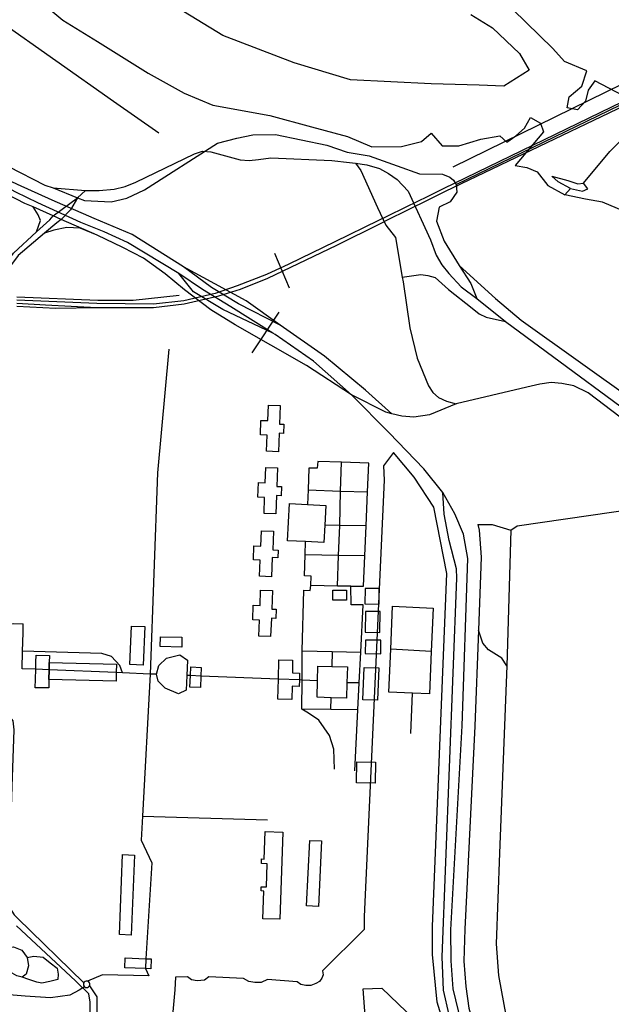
# Model space of a CAD drawing. Header units: millimetres. Extents: x 664923 to 767831, y 3118803 to 3207600.
# Tile 275 of 422: x 718770 to 719620, y 3171433 to 3172848. Entities that reach past the tile are written whole.
import ezdxf

# ---------------------------------------------------------------- set-up
doc = ezdxf.new("R2010")
doc.units = ezdxf.units.MM
for name, color, linetype in [('buildings', 5, 'Continuous'), ('parks', 8, 'Continuous'), ('railways', 4, 'Continuous'), ('roads_2', 2, 'Continuous'), ('roads_3', 3, 'Continuous'), ('water', 7, 'Continuous')]:
    doc.layers.add(name, color=color, linetype=linetype)

msp = doc.modelspace()

# ---------------------------------------------------------------- linework, layer by layer
at = {"layer": 'buildings'}
for points in [[(719127.18, 3172293.73), (719144.05, 3172293.12), (719143.06, 3172266.5), (719149.66, 3172266.25), (719149.17, 3172253.12), (719142.57, 3172253.37), (719141.58, 3172226.85), (719124.71, 3172227.46), (719125.58, 3172250.61), (719115.81, 3172250.97), (719116.58, 3172271.83), (719126.35, 3172271.47), (719127.18, 3172293.73)], [(719123.45, 3172204.25), (719140.32, 3172203.63), (719139.33, 3172177), (719145.93, 3172176.76), (719145.45, 3172163.62), (719138.84, 3172163.87), (719137.85, 3172137.35), (719120.98, 3172137.98), (719121.85, 3172161.11), (719112.08, 3172161.47), (719112.85, 3172182.34), (719122.62, 3172181.98), (719123.45, 3172204.25)], [(719117.46, 3172113.33), (719134.49, 3172112.65), (719133.41, 3172085.87), (719141.23, 3172085.56), (719140.78, 3172074.51), (719132.7, 3172074.83), (719131.59, 3172047.12), (719114.68, 3172047.79), (719115.61, 3172070.89), (719105.71, 3172071.28), (719106.51, 3172091.35), (719116.55, 3172090.95), (719117.46, 3172113.33)], [(719266.11, 3172008), (719286.61, 3172007.93), (719286.69, 3172030.27), (719266.17, 3172030.33), (719266.11, 3172008)], [(719116.11, 3172027.99), (719132.98, 3172027.37), (719131.99, 3172000.75), (719138.59, 3172000.5), (719138.11, 3171987.37), (719131.5, 3171987.61), (719130.51, 3171961.09), (719113.64, 3171961.72), (719114.51, 3171984.86), (719104.74, 3171985.21), (719105.51, 3172006.08), (719115.28, 3172005.72), (719116.11, 3172027.99)], [(719219.71, 3172027.86), (719239.31, 3172027.87), (719239.31, 3172013.58), (719219.72, 3172013.57), (719219.71, 3172027.86)], [(719266.21, 3171967.56), (719287.58, 3171967.19), (719288.09, 3171997.06), (719266.73, 3171997.42), (719266.21, 3171967.56)], [(718930.72, 3171976.36), (718949.64, 3171975.54), (718947.23, 3171920.08), (718928.3, 3171920.89), (718930.72, 3171976.36)], [(719002.65, 3171946.13), (718971.55, 3171946.99), (718971.94, 3171960.96), (719003.04, 3171960.11), (719002.65, 3171946.13)], [(719266.52, 3171936.64), (719288.89, 3171936.44), (719289.06, 3171955.8), (719266.7, 3171956), (719266.52, 3171936.64)], [(718812.33, 3171923.74), (718812.09, 3171913.34), (718811.76, 3171899.52), (718811.47, 3171887.31), (718792.24, 3171887.76), (718792.53, 3171899.96), (718792.86, 3171914.15), (718793.1, 3171924.18), (718793.34, 3171934.53), (718812.57, 3171934.08), (718812.33, 3171923.74)], [(718811.76, 3171899.52), (718812.09, 3171913.34), (718812.33, 3171923.74), (718908.88, 3171921.52), (718908.6, 3171909.34), (718908.32, 3171897.3), (718811.76, 3171899.52)], [(719015.65, 3171917.57), (719030.85, 3171916.93), (719030.31, 3171904.42), (719029.6, 3171887.79), (719014.39, 3171888.43), (719015.11, 3171905.03), (719015.65, 3171917.57)], [(719142.34, 3171927.58), (719162.13, 3171927.11), (719161.69, 3171908.87), (719172.16, 3171908.61), (719171.92, 3171898.8), (719171.69, 3171889.51), (719161.23, 3171889.77), (719160.76, 3171870.6), (719140.97, 3171871.07), (719141.66, 3171899.99), (719142.34, 3171927.58)], [(719264.73, 3171916.97), (719285.85, 3171916.27), (719284.29, 3171869.72), (719263.17, 3171870.41), (719264.73, 3171916.97)], [(719254.63, 3171781.16), (719281.39, 3171780.52), (719280.67, 3171750.44), (719253.9, 3171751.07), (719254.63, 3171781.16)], [(719147.94, 3171680.24), (719143.53, 3171554.96), (719119.3, 3171555.8), (719120.7, 3171595.49), (719116.71, 3171595.63), (719116.93, 3171601.69), (719124.42, 3171601.42), (719125.6, 3171634.62), (719117.33, 3171634.91), (719117.57, 3171641.63), (719121.16, 3171641.51), (719122.56, 3171681.13), (719147.94, 3171680.24)], [(719203.72, 3171667.47), (719199.08, 3171573.48), (719182.02, 3171574.31), (719186.67, 3171668.31), (719203.72, 3171667.47)], [(718917.71, 3171647.96), (718934.75, 3171647.28), (718930.12, 3171532.21), (718913.08, 3171532.89), (718917.71, 3171647.96)], [(718921.38, 3171499.37), (718950.98, 3171498.36), (718958.66, 3171498.1), (718958.16, 3171483.86), (718950.62, 3171484.12), (718920.89, 3171485.14), (718921.38, 3171499.37)]]:
    msp.add_lwpolyline(points, close=True, dxfattribs=at)
at = {"layer": 'parks'}
for points in [[(719385.96, 3171383.08), (719370.03, 3171435.75), (719363.23, 3171504.25), (719363.26, 3171544.45), (719363.26, 3171544.45), (719383.63, 3172051.62), (719365.05, 3172147.31), (719336.96, 3172190.1), (719306.92, 3172225.54), (719292.95, 3172206.74), (719293.47, 3172186.14), (719264.71, 3171558.76), (719265.08, 3171540.16), (719205.1, 3171480.68), (719205.85, 3171474.93), (719204.08, 3171470.12), (719200.96, 3171465.63), (719195.34, 3171462.56), (719188.17, 3171459.76), (719181.26, 3171460.03), (719173.91, 3171461.37), (719168.54, 3171465.11), (719126.11, 3171468.24), (719117.1, 3171464.3), (719107.86, 3171464.01), (719098.97, 3171465.72), (719091.36, 3171469.69), (719041.83, 3171472.14), (719035.3, 3171467.36), (719025.04, 3171466.67), (719016.61, 3171468.19), (719010.75, 3171472.32), (718993.57, 3171472.01), (718992.73, 3171453.72), (718989.79, 3171422.1)], [(718871.75, 3171400.58), (718871.09, 3171436.05), (718869.29, 3171448.03), (718850.06, 3171466.46), (718765.15, 3171545.76)], [(719274.24, 3171312.34), (719263.43, 3171454.89), (719290.42, 3171455.92), (719360.69, 3171388.34)]]:
    msp.add_lwpolyline(points, dxfattribs=at)
at = {"layer": 'railways'}
for points in [[(720540.3, 3173184.85), (720315.22, 3173087.42), (720245.73, 3173054.16), (719392.23, 3172635.89)], [(720136.17, 3172973.15), (720051.44, 3172931.76), (719749.07, 3172784.35), (719378.63, 3172604.47)], [(719381.68, 3172601.04), (719752.22, 3172778.36), (720054.89, 3172927.79), (720139.65, 3172968.19)], [(719378.63, 3172604.47), (719356.39, 3172593.59)], [(719358.67, 3172589.62), (719381.68, 3172601.04)], [(719356.39, 3172593.59), (719324.62, 3172578.06)], [(719326.92, 3172573.86), (719358.67, 3172589.62)], [(719324.62, 3172578.06), (719297.31, 3172564.69)], [(719299.47, 3172560.26), (719326.92, 3172573.86)], [(719285.61, 3172558.97), (719222.9, 3172528.3), (719156.54, 3172496.34), (719124.41, 3172481.33), (719082.6, 3172465.08)], [(719087.02, 3172460.32), (719126.46, 3172476), (719225.69, 3172523.66), (719288.2, 3172554.67)], [(719297.31, 3172564.69), (719285.61, 3172558.97)], [(719288.2, 3172554.67), (719299.47, 3172560.26)], [(719082.6, 3172465.08), (719050.96, 3172454.04), (719005.66, 3172443.42)], [(719006.38, 3172439.36), (719055.94, 3172450.82), (719087.02, 3172460.32)], [(718765.58, 3172440.09), (718806.66, 3172437.94), (718880.52, 3172434.2), (718962.19, 3172434.22), (719006.38, 3172439.36)], [(719005.66, 3172443.42), (718962.11, 3172438.74), (718880.86, 3172439.58), (718765.71, 3172444.4)], [(718998.87, 3172451.33), (718932.9, 3172444.07), (718881.93, 3172443.98), (718765.85, 3172448.7)], [(718765.45, 3172435.79), (718821.85, 3172433.19), (718880.52, 3172434.2)]]:
    msp.add_lwpolyline(points, dxfattribs=at)
at = {"layer": 'roads_2'}
for points in [[(719414.03, 3172618.92), (720100.96, 3172952.47)], [(718578.95, 3172724.73), (718628.55, 3172701.36), (718688.03, 3172676.64), (718753.85, 3172636.57), (718805.68, 3172609.95), (718817.68, 3172606.06)], [(719246.71, 3172308.63), (719182.03, 3172350.83), (719079.72, 3172408.96), (719044.65, 3172430.47), (719006.65, 3172459.33), (718978.68, 3172482.2), (718947.6, 3172505.02), (718918.26, 3172520.07), (718881.13, 3172538.15), (718829.49, 3172560.43), (718818.11, 3172565.51), (718789.1, 3172578.5), (718777.13, 3172583.42), (718738.99, 3172603.03), (718677.68, 3172637.91), (718636.96, 3172663.64), (718600.06, 3172686.82), (718568.53, 3172712.17)], [(719054.19, 3172670.31), (719081.72, 3172677.18), (719105.03, 3172682.04), (719137.7, 3172682.66), (719211.28, 3172667.11), (719240.27, 3172657.45), (719272.08, 3172652.08), (719312.38, 3172637.41), (719344.31, 3172626.02), (719377.74, 3172625.73), (719388.05, 3172621.3), (719393.55, 3172616.79), (719397.34, 3172610.81), (719398.04, 3172599.97), (719388.73, 3172586.08), (719372.7, 3172578.3), (719368.81, 3172558.1), (719379.79, 3172529.45), (719401.7, 3172494.51), (719418.07, 3172468.41), (719426.9, 3172446.93)], [(718949.08, 3172603.12), (719054.19, 3172670.31)], [(718817.68, 3172606.06), (718864.25, 3172602.02), (718883.9, 3172602.2), (718905.58, 3172604.05), (718921.21, 3172608.04), (718936.81, 3172614.2), (719020.82, 3172654.72), (719032.76, 3172658.57), (719044.57, 3172657.92), (719086.55, 3172646.12), (719099.4, 3172645.26), (719112.98, 3172646.66), (719130.91, 3172648.96), (719218.56, 3172645.41), (719243.85, 3172642.53), (719252.3, 3172641.39), (719268.67, 3172639.18), (719287.01, 3172633.53), (719300.09, 3172626.35), (719312.45, 3172617.84), (719328.12, 3172601.33), (719360.47, 3172531.31), (719368.5, 3172509.43), (719376.5, 3172495.21), (719386.57, 3172483.07), (719404.45, 3172463.5), (719426.9, 3172446.93), (719467.85, 3172413.7), (719710.83, 3172234.67)], [(718924.77, 3172527.25), (718891.42, 3172542.63), (718857.68, 3172556.36), (718795.62, 3172584.59), (718764.08, 3172599.94), (718743.39, 3172610.64)], [(718931.22, 3172539.16), (718876.87, 3172562.09), (718816.27, 3172588.21), (718766.79, 3172610.88), (718748.59, 3172619.43)], [(719397.34, 3172610.81), (719414.03, 3172618.92)], [(718549.31, 3172378.07), (718596.19, 3172376.42), (718684.45, 3172373.31), (718702.31, 3172375.18), (718716.08, 3172383.52), (718724.69, 3172399.08), (718734.06, 3172415.03), (718736.51, 3172432.56), (718737.4, 3172464.11), (718742.26, 3172485.88), (718760.95, 3172512.1), (718794.1, 3172542.53), (718812.99, 3172559.88), (718818.11, 3172565.51), (718853.03, 3172591.63), (718864.25, 3172602.02)], [(718817.68, 3172606.06), (718853.03, 3172591.63), (718862.94, 3172587.58), (718901.45, 3172585.88), (718923.78, 3172591.3), (718949.08, 3172603.12)], [(718853.03, 3172591.63), (718842.6, 3172574.35), (718829.49, 3172560.43)], [(718794.1, 3172542.53), (718799.67, 3172559.1), (718796.54, 3172567.41), (718789.1, 3172578.5)], [(718829.49, 3172560.43), (718823.14, 3172555.58), (718805.35, 3172540.61), (718767.38, 3172508.66), (718749.88, 3172484.61), (718748.42, 3172463.34), (718747.17, 3172430.98), (718745.01, 3172414.01), (718739.15, 3172396.65), (718727.14, 3172376.72), (718716.16, 3172367.89), (718703.26, 3172362.72), (718684.03, 3172362.5), (718617.94, 3172364.83), (718554.26, 3172367.08)], [(718881.13, 3172538.15), (718856.49, 3172548.23), (718837.5, 3172548.97), (718818.75, 3172544.92), (718805.35, 3172540.61)], [(719005.28, 3172492.34), (718931.22, 3172539.16)], [(718998.74, 3172482.77), (718924.77, 3172527.25)], [(719133.81, 3172397.04), (719061.88, 3172431), (719019.8, 3172456.66), (718998.74, 3172482.77)], [(719246.71, 3172308.63), (719192.01, 3172356.74), (719136.77, 3172395.17), (719133.81, 3172397.04), (719073.08, 3172435.14), (719032.71, 3172459.83), (718998.74, 3172482.77)], [(719304.83, 3172281.28), (719266.99, 3172315.08), (719207.74, 3172364.05), (719144.31, 3172408.62), (719084.28, 3172439.29), (719045.61, 3172462.99), (719005.28, 3172492.34)], [(719144.31, 3172408.62), (719095.48, 3172443.43), (719005.28, 3172492.34)], [(719734.65, 3172171.88), (719727.84, 3172191.42), (719700.96, 3172224.63), (719587.01, 3172311.43), (719566.55, 3172321.65), (719549.15, 3172325.02), (719533.54, 3172326.33), (719517.35, 3172323.69), (719498.96, 3172319.55), (719397.36, 3172295.47), (719358.73, 3172280.04), (719336.36, 3172276.35), (719319.13, 3172277.76), (719304.83, 3172281.28), (719296.11, 3172283.44), (719246.71, 3172308.63)], [(719620.7, 3170755.31), (719616.98, 3170781.04), (719611.02, 3170810.49), (719597.07, 3170853.15), (719589.92, 3170875.01), (719498.99, 3171162.09), (719477.69, 3171224.57), (719440.95, 3171304.81), (719429.54, 3171331.07), (719424.19, 3171344), (719409.38, 3171386.78), (719400.69, 3171423.37), (719392.84, 3171455.26), (719390.08, 3171495.26), (719389.64, 3171539.7), (719405.58, 3171832.99), (719413.84, 3172073.56), (719407.9, 3172108.54), (719395.44, 3172137.7), (719378.11, 3172168.08), (719350.57, 3172202.23), (719300.65, 3172253.93), (719246.71, 3172308.63)], [(719428.22, 3172122.16), (719430.39, 3172113.91), (719433.21, 3172075.16), (719429.29, 3171970.5), (719424.13, 3171832.64), (719409.64, 3171540.98), (719408.15, 3171494.86), (719410.86, 3171458.15), (719415.55, 3171427.32), (719423.19, 3171400.77), (719434.29, 3171365.62)]]:
    msp.add_lwpolyline(points, dxfattribs=at)
at = {"layer": 'roads_3'}
for points in [[(718563.74, 3173008.53), (718681, 3172887.18), (718738.12, 3172847.22), (718904.72, 3172730.65), (718969.89, 3172685.18)], [(719252.3, 3172641.39), (719260.29, 3172630.76), (719284.12, 3172577.62), (719296.09, 3172552.26), (719309.87, 3172534.5), (719319.66, 3172477.58), (719320.77, 3172471.13), (719330.56, 3172404.82), (719341.1, 3172361.09), (719357.44, 3172321.57), (719363.45, 3172311.7), (719371.71, 3172304.79), (719383.17, 3172299.41), (719397.36, 3172295.47)], [(719157.55, 3172461.61), (719136.57, 3172511.74)], [(719401.7, 3172494.51), (719453.76, 3172446.8), (719490.44, 3172415.66), (719657.75, 3172296.4), (719734.44, 3172239.16), (719752.97, 3172210.27), (719773.73, 3172176.03), (719776.83, 3172161.87), (719783.25, 3172132.53), (719780.41, 3172077.84)], [(719319.66, 3172477.58), (719346.54, 3172481.31), (719356.61, 3172480.08), (719367, 3172477.36), (719386.02, 3172459.95), (719419.96, 3172433.06), (719430.42, 3172424.72), (719440.51, 3172420.36), (719467.85, 3172413.7)], [(719104.02, 3172368.85), (719142.65, 3172427.31)], [(718983.96, 3172374.35), (718968.09, 3172196.63), (718957.46, 3171907.32), (718946.09, 3171702.93), (718944.19, 3171668.8), (718959.59, 3171635.89), (718950.98, 3171498.36), (718950.62, 3171484.12), (718955.46, 3171473.61), (718888.69, 3171475.3), (718867.13, 3171465.98)], [(719251.37, 3171768.19), (719255.92, 3171855.98), (719257.92, 3171894.58), (719260.21, 3171938.86), (719263.72, 3172006.57), (719246.12, 3172006.67), (719245.61, 3172033.72), (719264.19, 3172033.64), (719266.02, 3172077.02), (719267.86, 3172120.38), (719269.92, 3172169.07), (719271.66, 3172210.36), (719232.33, 3172211.68), (719198.2, 3172212.83), (719197.53, 3172202.94), (719185.44, 3172203.15), (719184.24, 3172171.81), (719183.44, 3172150.96)], [(719226.61, 3172033.8), (719228.18, 3172077.63), (719229.73, 3172120.88), (719231.15, 3172170.31), (719232.33, 3172211.68)], [(719184.24, 3172171.81), (719231.15, 3172170.31), (719269.92, 3172169.07)], [(719409.38, 3171386.78), (719398.76, 3171404.09), (719387.09, 3171417.74), (719378.83, 3171452.89), (719377.07, 3171501.2), (719398.12, 3172045.04), (719397.44, 3172058.48), (719386.95, 3172099.47), (719379.91, 3172137.16), (719378.11, 3172168.08)], [(719428.22, 3172122.16), (719448.92, 3172122.14), (719475.79, 3172114.3), (719484.98, 3172120.22), (719726.17, 3172155.36), (719776.83, 3172161.87)], [(719157.54, 3172152.3), (719183.44, 3172150.96), (719209.92, 3172149.59), (719208.43, 3172121.17), (719207.12, 3172096.18), (719180.57, 3172097.81), (719154.74, 3172098.87), (719157.54, 3172152.3)], [(719267.86, 3172120.38), (719229.73, 3172120.88), (719208.43, 3172121.17)], [(719475.79, 3172114.3), (719469.96, 3171919.22), (719459.7, 3171650.03), (719454.76, 3171519.64), (719458.26, 3171474), (719468.89, 3171414.3), (719471.72, 3171404.18), (719475.77, 3171389.68), (719484.76, 3171357.49), (719489.68, 3171347.97), (719534.16, 3171257.38), (719546.99, 3171220.85), (719653.06, 3170888.69), (719657.25, 3170862.49), (719657.09, 3170247.75), (719658.16, 3170168.16), (719663.87, 3170132.6), (719672.8, 3170117.17), (719686.29, 3170107.5)], [(719222.2, 3171770.53), (719221.11, 3171799.56), (719215.07, 3171818.82), (719199.79, 3171840.85), (719184.73, 3171851.05), (719175.38, 3171856.93), (719175.61, 3171898.64), (719175.83, 3171940.65), (719178.42, 3172027.88), (719187.42, 3172027.37), (719188.17, 3172034.36), (719188.78, 3172048.12), (719179.08, 3172048.4), (719179.98, 3172078.44), (719180.57, 3172097.81)], [(719266.02, 3172077.02), (719228.18, 3172077.63), (719179.98, 3172078.44)], [(719245.61, 3172033.72), (719226.61, 3172033.8), (719188.17, 3172034.36)], [(719364.21, 3172002.12), (719361.41, 3171939.83), (719358.68, 3171878.92), (719334.63, 3171879.99), (719300.33, 3171881.51), (719303.09, 3171942.88), (719305.86, 3172004.7), (719364.21, 3172002.12)], [(718616.72, 3171919.19), (718711.23, 3171912.38), (718713.19, 3171947.31), (718714.33, 3171958.03), (718715.45, 3171965.39), (718720.11, 3171972.79), (718726.03, 3171978.76), (718732.19, 3171981.98), (718740.49, 3171982.66), (718747.81, 3171979.65), (718760.64, 3171979.85), (718774.96, 3171979.61)], [(718774.65, 3171966.36), (718774.96, 3171979.61)], [(718774.05, 3171940.03), (718774.65, 3171966.36)], [(719469.96, 3171919.22), (719462.78, 3171930.25), (719443.56, 3171941.92), (719435.6, 3171951.66), (719429.29, 3171970.5)], [(718917.52, 3171908.98), (718908.6, 3171909.34), (718812.09, 3171913.34), (718792.86, 3171914.15), (718773.48, 3171914.95), (718774.05, 3171940.03)], [(718917.52, 3171908.98), (718913.55, 3171919.4), (718901.91, 3171932.59), (718887.66, 3171936.79), (718774.05, 3171940.03)], [(718966.28, 3171906.97), (718969.9, 3171919.61), (718981.01, 3171929.93), (718999.9, 3171934.86), (719010.78, 3171927.24), (719010.08, 3171905.24), (719009.29, 3171884.1), (718998.27, 3171878.94), (718978.94, 3171887.16), (718968.97, 3171897.27), (718966.28, 3171906.97)], [(719175.83, 3171940.65), (719218.8, 3171939.63), (719260.21, 3171938.86)], [(719218.8, 3171939.63), (719218.6, 3171918.11)], [(719361.41, 3171939.83), (719303.09, 3171942.88)], [(719198.38, 3171918.64), (719218.6, 3171918.11), (719240.77, 3171917.53), (719240.16, 3171894.53), (719239.59, 3171872.79), (719217.34, 3171873.37), (719197.19, 3171873.9), (719197.82, 3171897.76), (719198.38, 3171918.64)], [(718711.23, 3171912.38), (718710.1, 3171885.25), (718724.63, 3171866.22), (718738.2, 3171856.6), (718753.03, 3171848.29), (718760.1, 3171840.26), (718761.2, 3171827.38), (718758.57, 3171745.81), (718753.28, 3171581.5), (718755.19, 3171572.08), (718761.86, 3171561.46), (718766.78, 3171556.62), (718862.04, 3171463.87)], [(718957.46, 3171907.32), (718917.52, 3171908.98)], [(718966.28, 3171906.97), (718957.46, 3171907.32)], [(719197.82, 3171897.76), (719175.61, 3171898.64), (719171.92, 3171898.8), (719141.66, 3171899.99), (719030.31, 3171904.42), (719015.11, 3171905.03), (719010.08, 3171905.24)], [(719257.92, 3171894.58), (719240.16, 3171894.53)], [(719332.08, 3171821.86), (719334.63, 3171879.99)], [(719216.78, 3171856.35), (719217.34, 3171873.37)], [(719255.92, 3171855.98), (719216.78, 3171856.35), (719175.38, 3171856.93)], [(718946.09, 3171702.93), (719125.95, 3171697.69)], [(718653.52, 3171639.09), (718681.64, 3171636.83), (718692.76, 3171633.25), (718701.52, 3171627.23), (718708.62, 3171617.05), (718712.28, 3171605.78), (718712.21, 3171591), (718709.75, 3171574.8), (718711.63, 3171566.59), (718716.32, 3171556.02), (718722.41, 3171544.79), (718730.55, 3171534.29), (718734.87, 3171525.09), (718739.87, 3171516.25), (718746.83, 3171513.63), (718760.96, 3171515.61), (718772.8, 3171510.68), (718780.6, 3171499.83), (718782.54, 3171488.18), (718778.97, 3171476.08), (718773.53, 3171471.85)], [(718780.6, 3171499.83), (718790.23, 3171502.07), (718803.38, 3171500.6), (718813.57, 3171492.2), (718823.72, 3171484.82), (718824.92, 3171475.91), (718824.72, 3171468.35), (718813.03, 3171465.38), (718801.67, 3171463.1), (718794.39, 3171464.68), (718782.91, 3171468.59), (718773.53, 3171471.85), (718765.89, 3171473.77), (718758.9, 3171477.77), (718748.53, 3171478.26), (718741.62, 3171474.66)], [(718870.17, 3171459.22), (718870.69, 3171460.76), (718870.64, 3171462.38), (718870.05, 3171463.88), (718868.96, 3171465.09), (718867.13, 3171465.98), (718865.5, 3171466.07), (718863.94, 3171465.61), (718862.63, 3171464.64), (718862.04, 3171463.87), (718861.45, 3171462.36), (718861.4, 3171460.74), (718861.93, 3171459.2), (718862.83, 3171458.04), (718864.19, 3171457.14), (718865.78, 3171456.78), (718867.4, 3171456.97), (718868.85, 3171457.7), (718870.17, 3171459.22)], [(718862.83, 3171458.04), (718855.45, 3171453.23), (718841.77, 3171446.1), (718814.2, 3171442.15), (718777.44, 3171444.48), (718760.23, 3171445.78), (718741.12, 3171447.23), (718733.8, 3171445.8), (718723.69, 3171438.88)], [(718870.17, 3171459.22), (718880.68, 3171443.4), (718880.36, 3171391.41), (718883.98, 3171382.89), (718919.88, 3171333.29), (718931.01, 3171315.91), (718934.57, 3171310.36), (718942.58, 3171297.2)]]:
    msp.add_lwpolyline(points, dxfattribs=at)
at = {"layer": 'water'}
for points in [[(718771.41, 3172897.49), (718832.01, 3172846.71), (718881.45, 3172816.31), (718954.38, 3172770.7), (719006.29, 3172742.01), (719047.2, 3172724.64), (719129.5, 3172709.71), (719189.46, 3172693.53), (719241.08, 3172679.65), (719276.15, 3172664.66), (719318.39, 3172665.45), (719347.25, 3172672.59), (719361.11, 3172684.38), (719377.19, 3172666.56), (719401.23, 3172666.19), (719432.52, 3172675.83), (719459.78, 3172680.47), (719469.88, 3172671.59), (719482.96, 3172680.91), (719495.19, 3172691.85), (719504.02, 3172706.86), (719518.25, 3172698.88), (719522.62, 3172686.6), (719482.11, 3172638.04), (719498.74, 3172635.05), (719513.77, 3172628.75), (719529.05, 3172609.24), (719553.32, 3172595.7), (719561.44, 3172604.91), (719543.87, 3172614.48), (719534.6, 3172622.54), (719557.91, 3172616.38), (719572.08, 3172611.7), (719580.35, 3172612.69), (719618.19, 3172658.26), (719667.21, 3172707.46)], [(719418.38, 3172855.25), (719449.39, 3172836.05), (719488.2, 3172798.86), (719501.9, 3172775.22), (719465.88, 3172752.29), (719430.23, 3172753.27), (719361.44, 3172755.27), (719245.34, 3172761.33), (719164.54, 3172785.36), (719061.89, 3172824.64), (718996.52, 3172864.63)], [(719637.64, 3172738.21), (719596.64, 3172759.69), (719586.95, 3172746.33), (719583.1, 3172730.6), (719571.73, 3172718.02), (719556.77, 3172721.03), (719559.78, 3172736.75), (719577.73, 3172751.92), (719584.77, 3172774.3), (719553.03, 3172787.72), (719536.11, 3172806.36), (719478.72, 3172862.15)], [(719638.27, 3172572.57), (719607.38, 3172585.17), (719583.26, 3172589.66), (719553.32, 3172595.7), (719561.44, 3172604.91), (719578.91, 3172601.12), (719586.3, 3172604.55), (719580.35, 3172612.69), (719618.19, 3172658.26), (719667.21, 3172707.46)]]:
    msp.add_lwpolyline(points, dxfattribs=at)

doc.saveas('drawing.dxf')
